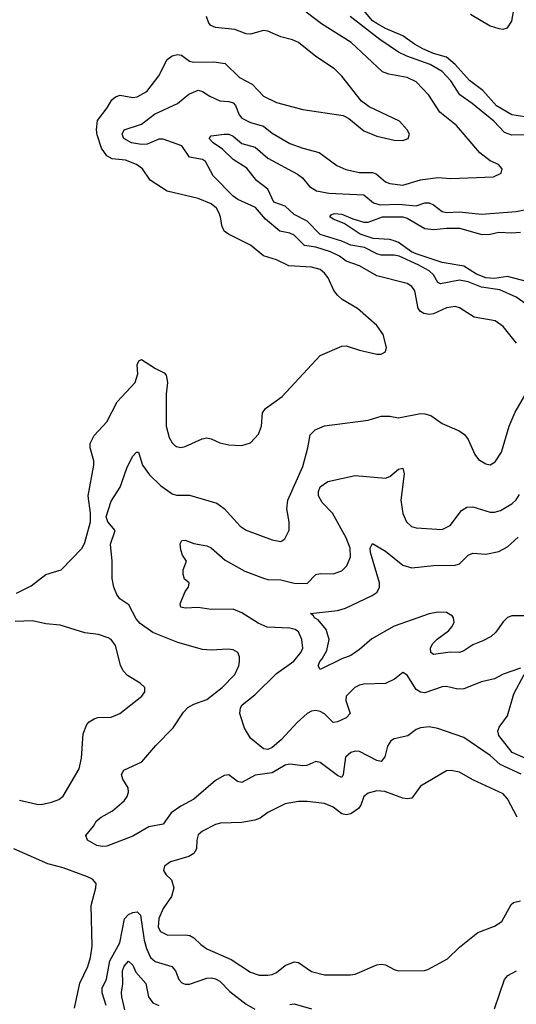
# Model space of a CAD drawing. Header units: inches. Extents: x 1694797 to 1849917, y 907313 to 1017959.
# Tile 788 of 834: x 1840811 to 1843090, y 980196 to 984715. Entities that reach past the tile are written whole.
import ezdxf

# ---------------------------------------------------------------- set-up
doc = ezdxf.new("R2010")
doc.units = ezdxf.units.IN
doc.header["$MEASUREMENT"] = 0
doc.layers.add('B8948', color=7, linetype='Continuous')

msp = doc.modelspace()

# ---------------------------------------------------------------- linework, layer by layer
at = {"layer": 'B8948', "color": 5}
for points, elevation in [([(1843150, 984266.5), (1843070, 984278.3), (1842999.1, 984319.1), (1842936.1, 984390), (1842875.2, 984435.2), (1842809.2, 984510), (1842770, 984542.6), (1842710, 984560.4), (1842661.4, 984581.4), (1842622.6, 984602.6), (1842570, 984641.2), (1842490, 984675.2), (1842450, 984697.3), (1842429.9, 984710), (1842390, 984757.4)], 620), ([(1842879.8, 984739.8), (1842970, 984687.3), (1843010, 984674.1), (1843030, 984671.7), (1843050, 984677.3), (1843070, 984708.4), (1843079.7, 984770)], 620), ([(1840796.6, 982083.4), (1840862.7, 982117.3), (1840930, 982169.3), (1841001.6, 982190), (1841096.8, 982290), (1841110, 982314.9), (1841136.4, 982410), (1841136, 982450), (1841124.6, 982530), (1841151.3, 982670), (1841150.6, 982690), (1841133.6, 982750), (1841134, 982770), (1841152.9, 982807.1), (1841210.8, 982870), (1841258.9, 982961.1), (1841341.1, 983050), (1841353.6, 983090), (1841349.5, 983130.5), (1841358, 983150), (1841370, 983154.8), (1841433.5, 983113.5), (1841474.3, 983094.3), (1841483.6, 983083.6), (1841489.1, 983050), (1841483.4, 982996.6), (1841482.5, 982850), (1841496.9, 982796.9), (1841510, 982772.4), (1841522, 982762), (1841530, 982755.8), (1841550, 982752.2), (1841570, 982755.8), (1841648.8, 982791.2), (1841670, 982795.6), (1841690, 982791.5), (1841730, 982773.1), (1841770, 982763.7), (1841830, 982760.4), (1841870, 982773), (1841907.3, 982812.7), (1841921.1, 982850), (1841925.4, 982910), (1841938.7, 982930), (1842014.9, 982985.1), (1842190, 983173.4), (1842290, 983217), (1842310, 983217.6), (1842370, 983198), (1842450, 983179.5), (1842470, 983179.3), (1842489.2, 983190), (1842495.1, 983210), (1842478.5, 983270), (1842450, 983312), (1842361.6, 983390), (1842291.4, 983431.4), (1842269.9, 983449.9), (1842252.7, 983472.7), (1842226, 983530), (1842210, 983552), (1842190, 983567.8), (1842150, 983579.1), (1842046, 983586), (1841990, 983612.8), (1841930, 983630.9), (1841870, 983679.8), (1841769.7, 983730), (1841750, 983745.1), (1841738.3, 983770), (1841732.6, 983810), (1841725.1, 983830), (1841713.7, 983850), (1841689.7, 983870), (1841630, 983894.6), (1841488.4, 983928.4), (1841410, 983978.7), (1841374.7, 984030), (1841346.9, 984050), (1841297, 984070), (1841235.7, 984075.7), (1841210.8, 984090.8), (1841185.8, 984125.8), (1841166.5, 984186.5), (1841163.1, 984210), (1841167.5, 984252.5), (1841212.2, 984310), (1841233.2, 984346.8), (1841250, 984361.5), (1841272.1, 984367.9), (1841330, 984358.2), (1841350, 984361.7), (1841394.9, 984385.1), (1841450, 984456.9), (1841488.4, 984531.6), (1841510, 984549.3), (1841535.5, 984555.5), (1841552.9, 984552.8), (1841590, 984525.2), (1841610, 984520.2), (1841702, 984522), (1841753.8, 984513.8), (1841819.5, 984450), (1841878.5, 984418.5), (1841930, 984364.4), (1841990, 984335.5), (1842110, 984302.8), (1842294.9, 984274.9), (1842321.7, 984261.7), (1842390, 984205.3), (1842450, 984180.3), (1842530, 984162.4), (1842570, 984160.5), (1842594, 984170), (1842599.3, 984190), (1842589.4, 984210), (1842554, 984250), (1842415.2, 984315.2), (1842380.3, 984340.3), (1842290, 984455.4), (1842255.1, 984490), (1842170, 984546.4), (1842090, 984610.9), (1842063.3, 984623.3), (1842010, 984636.4), (1841950, 984661.6), (1841930, 984665), (1841870, 984648.7), (1841850, 984649.7), (1841799, 984670), (1841710, 984678.5), (1841688.5, 984688.5), (1841678.7, 984698.7), (1841668.9, 984730)], 680), ([(1843090.9, 983230.9), (1843030, 983307.1), (1842993, 983333), (1842897, 983350), (1842830, 983392.8), (1842810, 983398.7), (1842770, 983392), (1842710, 983365.3), (1842690, 983362.6), (1842666.2, 983366.2), (1842650, 983375.6), (1842640.2, 983390), (1842624.4, 983470), (1842610.4, 983490.4), (1842590, 983504.8), (1842450, 983539.8), (1842370, 983586), (1842310, 983606.9), (1842278.1, 983630), (1842236.8, 983650), (1842170, 983670.6), (1842118.6, 983678.6), (1842070, 983725.3), (1842050, 983734.6), (1842004.7, 983744.7), (1841939.2, 983799.2), (1841893.3, 983853.3), (1841812.5, 983890), (1841790, 983905.7), (1841698.8, 983998.8), (1841664.3, 984064.3), (1841650, 984073.1), (1841590, 984084), (1841555.6, 984135.6), (1841470, 984165.9), (1841450, 984166.8), (1841395.8, 984144.2), (1841370, 984141.5), (1841324.2, 984150), (1841289.1, 984170), (1841280.6, 984190), (1841290.5, 984209.4), (1841370, 984235.5), (1841430, 984281.5), (1841534.7, 984330), (1841586.9, 984373.1), (1841630, 984391.2), (1841650, 984384.7), (1841683.3, 984363.3), (1841730, 984342.1), (1841770, 984339.9), (1841790, 984333.8), (1841800.7, 984320.7), (1841817.5, 984277.6), (1841830, 984262.8), (1841870, 984243.6), (1841930, 984226.1), (1841970, 984194), (1842050, 984147.2), (1842110, 984125), (1842185.2, 984105.2), (1842265.8, 984045.8), (1842307.5, 984027.5), (1842370, 984013), (1842430, 984013.7), (1842447.2, 984007.2), (1842490, 983970.1), (1842510, 983962.6), (1842570, 983955.9), (1842650, 983979.8), (1842730, 983990.2), (1842790, 983986.8), (1842985.6, 983994.4), (1843021.2, 984010), (1843026, 984030), (1843009, 984050), (1842970, 984067.8), (1842923.4, 984103.4), (1842815.5, 984230), (1842739.8, 984290), (1842688.8, 984368.8), (1842630, 984429.8), (1842590, 984449), (1842504.9, 984464.9), (1842475.9, 984475.9), (1842332.8, 984610), (1842195.6, 984695.6), (1842125, 984750)], 660), ([(1843150, 984187.1), (1843070, 984185.6), (1843036.5, 984196.5), (1842986.5, 984250), (1842888, 984330), (1842830.3, 984370.3), (1842790, 984434.4), (1842750, 984477.3), (1842694.4, 984510), (1842588, 984548), (1842550, 984566.3), (1842464.5, 984624.5), (1842327.2, 984730)], 640), ([(1843170, 983384.8), (1843090, 983442), (1843014.5, 983474.5), (1842930, 983487.6), (1842870, 983512.1), (1842830, 983519.5), (1842742.9, 983502.9), (1842730, 983509), (1842710, 983544.1), (1842690, 983561.7), (1842640.2, 983590), (1842553, 983630), (1842530, 983634.6), (1842470, 983634.7), (1842450, 983639.6), (1842393.2, 983670), (1842330, 983680.8), (1842290, 983698.8), (1842189.2, 983729.2), (1842129.9, 983790), (1842070, 983821.1), (1842030, 983859.7), (1841978, 983878), (1841950, 983936.9), (1841897, 983977), (1841853.1, 984033.1), (1841790, 984073), (1841741.5, 984121.5), (1841699.1, 984150), (1841679.7, 984170), (1841690, 984181.3), (1841750, 984190.2), (1841770, 984189.3), (1841790, 984179.8), (1841830, 984147.3), (1841891.3, 984130), (1841950, 984079.6), (1842086.4, 984006.4), (1842108.8, 983988.8), (1842141.5, 983950), (1842172.9, 983930), (1842230, 983918.2), (1842390, 983910.7), (1842434.2, 983874.3), (1842465.6, 983865.6), (1842550, 983868.7), (1842630, 983860.1), (1842670, 983874.2), (1842690, 983875), (1842710, 983865.1), (1842750, 983834.1), (1842770, 983829.6), (1842830, 983833.1), (1842930, 983822.1), (1843090, 983834.6), (1843150, 983847.5)], 640), ([(1843148.8, 983510), (1843050, 983535.8), (1842990, 983526.8), (1842950, 983530.1), (1842907.6, 983547.6), (1842850, 983584.4), (1842750, 983600.9), (1842630, 983639.6), (1842608.9, 983648.9), (1842550, 983691.7), (1842530, 983699.9), (1842510, 983705.8), (1842433, 983710), (1842373.8, 983730), (1842300.3, 983780.3), (1842250, 983799.7), (1842235.1, 983810), (1842240.6, 983819.4), (1842254.5, 983825.5), (1842290, 983821.7), (1842340.3, 983800.3), (1842390, 983785.7), (1842410, 983786.3), (1842475.6, 983810), (1842570, 983810.5), (1842590, 983803.8), (1842670, 983757.1), (1842712.4, 983752.4), (1842770, 983758.3), (1842830, 983757.8), (1842931.4, 983728.6), (1842970, 983730.5), (1843010, 983739.7), (1843070, 983736.7), (1843110, 983740.1)], 620), ([(1843112.4, 981252.4), (1843015.9, 981295.9), (1842970, 981338), (1842850, 981421), (1842730, 981462.4), (1842690, 981468.7), (1842650, 981465.1), (1842630, 981456.9), (1842591.9, 981428.1), (1842530, 981414), (1842514.7, 981405.3), (1842499.2, 981380.8), (1842487.5, 981332.5), (1842470, 981310.9), (1842450, 981315.4), (1842370, 981356.1), (1842350, 981358), (1842330, 981352.4), (1842306.3, 981330), (1842295.4, 981250), (1842290, 981237.6), (1842270, 981246), (1842190, 981305.3), (1842170, 981309.8), (1842128.3, 981291.7), (1842110, 981289.8), (1842050, 981297.7), (1842030, 981293.7), (1841970, 981258.7), (1841892.3, 981247.7), (1841830, 981214.2), (1841810, 981218.3), (1841770, 981248.6), (1841750, 981246), (1841710, 981223.4), (1841610, 981136.9), (1841550, 981105.2), (1841505.4, 981074.6), (1841470, 981022), (1841403.2, 981010), (1841330, 980966.9), (1841210, 980921.7), (1841190, 980919.8), (1841164.7, 980924.7), (1841122.7, 980950), (1841114, 980970), (1841150, 981013), (1841162.6, 981037.4), (1841185, 981055), (1841236.6, 981083.4), (1841290.8, 981129.2), (1841304.6, 981150), (1841310.6, 981170), (1841308.1, 981190), (1841283.5, 981230), (1841278.7, 981250), (1841288.4, 981270), (1841371.7, 981308.3), (1841436, 981384), (1841515.8, 981464.2), (1841563.3, 981536.7), (1841582.3, 981557.7), (1841610, 981574.2), (1841670, 981594.4), (1841740.4, 981650), (1841798.3, 981710), (1841817.2, 981750), (1841820.4, 981770), (1841819.7, 981790), (1841811.8, 981810), (1841790, 981822.4), (1841766, 981826), (1841690, 981821.5), (1841650, 981824.7), (1841536.5, 981856.5), (1841421.8, 981901.8), (1841363.4, 981943.4), (1841345.7, 981965.7), (1841311.6, 982030), (1841270, 982057.2), (1841256.1, 982076.1), (1841243.5, 982110), (1841235.8, 982150), (1841234.9, 982230), (1841227.4, 982307.4), (1841248.3, 982370), (1841214.6, 982410), (1841207.2, 982432.8), (1841230, 982505.5), (1841271.2, 982568.8), (1841303.1, 982656.9), (1841328.9, 982710), (1841347.1, 982730), (1841356.3, 982730), (1841374.4, 982670), (1841406.1, 982626.1), (1841457.5, 982577.5), (1841510, 982539), (1841530, 982532.4), (1841590, 982532.8), (1841715.8, 982495.8), (1841750, 982471.7), (1841823.1, 982390), (1841850, 982371.8), (1841970, 982327.6), (1842010, 982319.5), (1842028.2, 982331.8), (1842047.7, 982372.3), (1842047.8, 982410), (1842037.7, 982470), (1842041, 982510), (1842110, 982664.9), (1842134, 982750), (1842144.5, 982810), (1842166.9, 982833.1), (1842210.2, 982850.2), (1842410, 982876.5), (1842470, 982894.6), (1842510, 982896), (1842550, 982887.4), (1842650, 982907.3), (1842670, 982906.4), (1842697.6, 982897.6), (1842750, 982862.3), (1842827.9, 982827.9), (1842851.9, 982811.9), (1842868.9, 982788.9), (1842899.9, 982719.9), (1842916.5, 982696.5), (1842950, 982675.8), (1842970, 982672.2), (1842993.7, 982686.3), (1843022.6, 982730), (1843056.9, 982850), (1843085.7, 982914.3), (1843129.5, 982990)], 660), ([(1843110, 981738.4), (1843030, 981711.5), (1842990.2, 981689.8), (1842930, 981676.5), (1842850, 981643.5), (1842822, 981642), (1842770, 981654), (1842750, 981653.6), (1842670, 981625.6), (1842650, 981627.9), (1842630, 981640.7), (1842590, 981707.3), (1842570, 981718.4), (1842531.1, 981688.9), (1842490, 981667.6), (1842390, 981664.6), (1842370, 981661.4), (1842348.7, 981650), (1842309.2, 981610), (1842307.6, 981590), (1842328.2, 981530), (1842309.1, 981510), (1842270, 981492.1), (1842250, 981488.9), (1842210, 981529), (1842190, 981540.2), (1842170, 981544.8), (1842150, 981542), (1842130, 981530.6), (1842084.7, 981490), (1842011.7, 981410), (1841970, 981374.6), (1841950, 981366), (1841930, 981369), (1841870, 981418.1), (1841843.4, 981463.4), (1841826.9, 981510), (1841821.5, 981530), (1841823.7, 981556.3), (1841831.2, 981570), (1841890, 981615.6), (1841990, 981713.5), (1842069.4, 981770.6), (1842101.2, 981810), (1842110.7, 981830), (1842106.2, 981870), (1842090, 981905.1), (1842075.8, 981915.8), (1842050, 981921.8), (1841946.9, 981926.9), (1841905.4, 981945.4), (1841830, 981993.1), (1841790, 982008.8), (1841690, 982008.7), (1841630, 982016.8), (1841570, 982014.7), (1841550, 982019), (1841546.6, 982033.4), (1841569.6, 982090.4), (1841585.2, 982110), (1841589, 982130), (1841567.9, 982147.9), (1841560.5, 982170), (1841561.6, 982190), (1841576.2, 982230), (1841558, 982258), (1841550, 982282), (1841547.4, 982310), (1841554.8, 982325.2), (1841570, 982326.7), (1841610, 982311.4), (1841670, 982300.3), (1841690, 982291.6), (1841754.2, 982234.2), (1841844.6, 982184.6), (1841930, 982151.6), (1841950, 982146.1), (1842010, 982143.5), (1842070, 982129.5), (1842130, 982127.3), (1842170.7, 982169.3), (1842190, 982173.4), (1842250, 982171), (1842290, 982184.7), (1842312.2, 982207.8), (1842329.9, 982250), (1842328.3, 982290), (1842310, 982337.4), (1842246.8, 982450), (1842199.3, 982499.3), (1842183, 982530), (1842182.4, 982550), (1842190, 982570.3), (1842224.9, 982595.1), (1842350, 982622.4), (1842490, 982611.4), (1842510, 982619.1), (1842550, 982651.3), (1842570, 982656.4), (1842575.3, 982630), (1842560.1, 982510), (1842568.8, 982448.8), (1842586, 982410), (1842608.8, 982388.8), (1842630, 982382.6), (1842750, 982375.6), (1842786, 982394), (1842838.3, 982461.7), (1842863.1, 982476.9), (1842890, 982478.5), (1842970, 982455.1), (1842990, 982454), (1843018.1, 982461.9), (1843070, 982492.5), (1843090, 982511.1), (1843104.5, 982535.5)], 640), ([(1843130, 981978.7), (1843070, 981978.3), (1843050, 981971.1), (1843030, 981951.3), (1842996.6, 981903.4), (1842975.4, 981884.6), (1842936.6, 981863.4), (1842890, 981845.6), (1842850, 981817.8), (1842830, 981809.9), (1842787.3, 981812.7), (1842710, 981800.8), (1842697.7, 981810), (1842697.1, 981830), (1842706, 981850), (1842727.5, 981872.5), (1842778.4, 981910), (1842795.3, 981930), (1842804.9, 981950), (1842802.7, 981970), (1842797.1, 981977.1), (1842770, 981993.9), (1842730, 981996.1), (1842690, 981987.7), (1842530, 981932), (1842427.4, 981872.6), (1842370, 981823.7), (1842330, 981797.1), (1842290, 981781.8), (1842190, 981732), (1842181.5, 981750), (1842187.9, 981770), (1842199.2, 981780.8), (1842219.9, 981820.1), (1842230.8, 981870.8), (1842216.9, 981916.9), (1842180.2, 981960.2), (1842163.9, 981970), (1842159.6, 981979.6), (1842145.2, 981990), (1842270, 982004.1), (1842305.9, 982014.1), (1842428.5, 982071.5), (1842451.8, 982088.2), (1842462.9, 982110), (1842463, 982130), (1842420.6, 982270), (1842419.8, 982290), (1842430, 982310.7), (1842490, 982276.3), (1842570, 982210.8), (1842610, 982199.5), (1842710, 982209.5), (1842810, 982211), (1842830, 982217.5), (1842870, 982256.6), (1842890, 982266.8), (1842950, 982261.4), (1843010, 982274.4), (1843050, 982295.9), (1843099.4, 982340.6)], 620), ([(1840810, 981132.6), (1840890, 981114.1), (1840910, 981113.6), (1840956.5, 981123.5), (1840990, 981136.5), (1841010, 981150.5), (1841083.5, 981276.5), (1841093.9, 981326.1), (1841102.2, 981437.8), (1841119.5, 981480.5), (1841130, 981492.7), (1841153.3, 981506.7), (1841170, 981512), (1841230, 981514), (1841270, 981530.3), (1841371.6, 981610), (1841385.1, 981630), (1841384.5, 981650), (1841363.7, 981670), (1841305.7, 981705.7), (1841286.2, 981726.2), (1841273.1, 981753.1), (1841250, 981842.7), (1841230, 981869.6), (1841217.3, 981877.3), (1841172.6, 981892.6), (1841110, 981901.5), (1840995.8, 981935.8), (1840930, 981942.3), (1840870, 981956.5), (1840790, 981952.6)], 680), ([(1843169, 981309), (1843071.4, 981351.4), (1843009.9, 981430), (1843005.4, 981450), (1843011.6, 981468.4), (1843050, 981520.3), (1843079.3, 981620.7), (1843127, 981710)], 640), ([(1843094.6, 981054.6), (1843050, 981139.7), (1843030, 981161.4), (1842890, 981225.5), (1842830, 981261.5), (1842791.1, 981268.9), (1842770, 981267.8), (1842650, 981197.4), (1842610, 981141.5), (1842590, 981138.3), (1842570, 981142.4), (1842487.5, 981172.5), (1842450, 981175.4), (1842410, 981165), (1842390, 981149.7), (1842376.3, 981110), (1842365.9, 981094.1), (1842330, 981070.8), (1842310, 981066.3), (1842290, 981070.5), (1842250, 981101), (1842210, 981117.1), (1842130, 981126.8), (1842090, 981126.1), (1842030, 981116.5), (1841950, 981076.4), (1841914.4, 981050), (1841890, 981040.6), (1841830, 981030.6), (1841732, 981028), (1841710, 981021.4), (1841649.4, 980990.6), (1841630, 980973.3), (1841623.2, 980950), (1841621.6, 980910), (1841610, 980888.5), (1841586.4, 980873.6), (1841502.8, 980850), (1841474.8, 980830), (1841470.8, 980810), (1841482.8, 980790), (1841507.3, 980767.3), (1841518.4, 980730), (1841506.9, 980690), (1841470, 980636), (1841449.7, 980590.3), (1841446.6, 980550), (1841456.9, 980530), (1841490, 980513.6), (1841570, 980515.2), (1841591.5, 980511.5), (1841610, 980501.5), (1841642, 980470), (1841670.3, 980450), (1841782.1, 980402.1), (1841870, 980343.2), (1841910, 980330.2), (1841950, 980329.3), (1841970, 980332.4), (1841990, 980342.4), (1842030, 980374), (1842070, 980390.2), (1842090, 980387.6), (1842150, 980346.7), (1842210, 980331.3), (1842328.6, 980331.4), (1842350, 980334.9), (1842450, 980377.3), (1842470, 980380.3), (1842490, 980376.9), (1842530, 980355.6), (1842550, 980350.2), (1842668.6, 980351.4), (1842684.7, 980355.3), (1842774.8, 980405.2), (1842830, 980457.7), (1842913.8, 980526.2), (1842990, 980555), (1843023.4, 980576.6), (1843066.1, 980653.9), (1843077, 980663), (1843110, 980670.2)], 680), ([(1841062, 980178), (1841086.9, 980293.1), (1841124.2, 980370), (1841136.5, 980410), (1841142.9, 980462.9), (1841139.5, 980650), (1841161, 980730), (1841162.4, 980750), (1841145.1, 980770), (1841121.4, 980781.4), (1841010, 980822.1), (1840940.2, 980840.2), (1840784, 980910)], 680), ([(1841207.2, 980190), (1841188.9, 980248.9), (1841189.9, 980270), (1841208.9, 980311.1), (1841224.1, 980395.9), (1841270, 980477.7), (1841291.7, 980588.3), (1841310, 980608.7), (1841330, 980617.2), (1841350, 980621), (1841365.7, 980605.7), (1841382, 980490), (1841392.5, 980452.5), (1841410.9, 980410.9), (1841432.2, 980392.2), (1841508.8, 980368.8), (1841525.8, 980350), (1841541.3, 980310), (1841554.9, 980294.9), (1841570, 980287.8), (1841590, 980288.2), (1841670, 980315.8), (1841690, 980317.5), (1841710, 980313.2), (1841730, 980301.5), (1841775.2, 980255.2), (1841850, 980197.2), (1841890, 980172.9)], 660), ([(1841294.1, 980170), (1841279.4, 980230), (1841278, 980250), (1841284.6, 980290), (1841282.7, 980350), (1841290, 980371.1), (1841310, 980394.4), (1841330, 980375.3), (1841344.2, 980344.2), (1841390, 980291.4), (1841401.9, 980230), (1841422.4, 980202.4), (1841450, 980191)], 640), ([(1842990, 980175.8), (1843036.4, 980310), (1843052.1, 980327.9), (1843091.2, 980348.8)], 660), ([(1842050, 980195.7), (1842070, 980197.4), (1842150, 980175.2)], 660)]:
    msp.add_lwpolyline(points, dxfattribs=dict(at, elevation=elevation))

doc.saveas('drawing.dxf')
